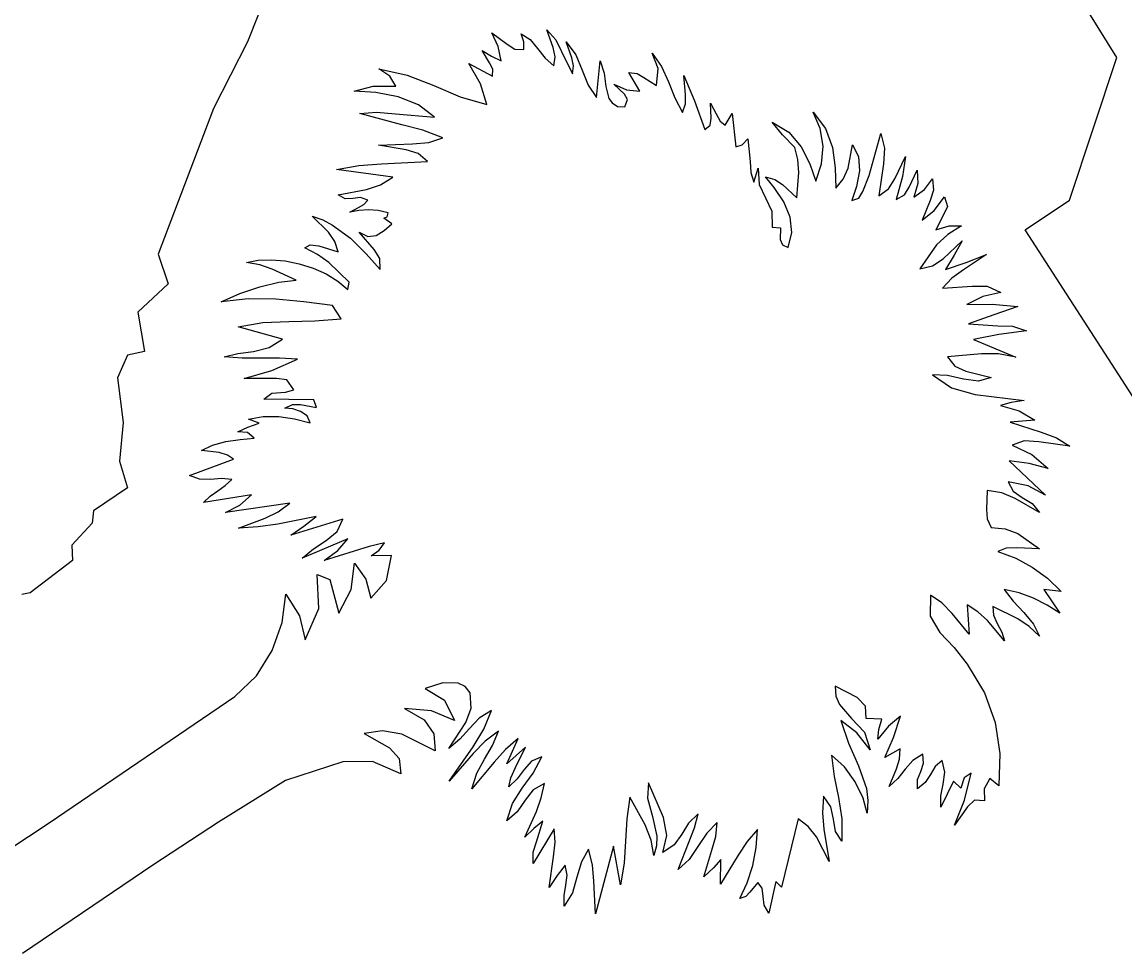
# Model space of a CAD drawing. Extents: x 1581789 to 1622364, y 1043167 to 1103486.
# Drawn here: x 1607704.284 to 1607707.082, y 1091315.868 to 1091318.222 of the extents above; entities that cross this region are included whole.
import ezdxf

# ---------------------------------------------------------------- set-up
doc = ezdxf.new("R2010")
doc.units = 0
doc.layers.add('RD_PD_PatLn2', color=7, linetype='Continuous')

msp = doc.modelspace()

# ---------------------------------------------------------------- linework, layer by layer
at = {"layer": 'RD_PD_PatLn2'}
for p, q in [((1607707.0611, 1091318.1317), (1607706.3116, 1091319.3417)), ((1607704.8839, 1091318.2414), (1607704.8557, 1091318.1715)), ((1607704.8557, 1091318.1715), (1607704.7701, 1091318.0024)), ((1607705.741, 1091318.0302), (1607705.751, 1091318.1236)), ((1607706.9411, 1091317.7698), (1607707.0611, 1091318.1317)), ((1607705.4175, 1091318.1169), (1607705.4772, 1091318.0847)), ((1607705.8513, 1091318.046), (1607705.8234, 1091318.0935)), ((1607704.7701, 1091318.0024), (1607704.6293, 1091317.6325)), ((1607706.0681, 1091317.9598), (1607706.086, 1091317.9899)), ((1607706.4329, 1091317.8325), (1607706.4624, 1091317.9387)), ((1607705.2245, 1091317.8284), (1607705.0814, 1091317.8472)), ((1607706.1921, 1091317.8018), (1607706.1699, 1091317.829)), ((1607706.829, 1091317.6945), (1607706.9411, 1091317.7698)), ((1607705.2218, 1091317.7098), (1607705.2019, 1091317.7245)), ((1607706.1868, 1091317.7015), (1607706.2081, 1091317.6997)), ((1607707.4439, 1091316.7419), (1607706.829, 1091317.6945)), ((1607704.6293, 1091317.6325), (1607704.655, 1091317.5578)), ((1607704.655, 1091317.5578), (1607704.5776, 1091317.4854)), ((1607705.1106, 1091317.5429), (1607705.1143, 1091317.5614)), ((1607704.5776, 1091317.4854), (1607704.595, 1091317.3859)), ((1607705.0937, 1091317.4689), (1607705.0712, 1091317.5023)), ((1607704.945, 1091317.4176), (1607704.8321, 1091317.4483)), ((1607704.5511, 1091317.3765), (1607704.5264, 1091317.3194)), ((1607704.595, 1091317.3859), (1607704.5511, 1091317.3765)), ((1607704.5264, 1091317.3194), (1607704.5403, 1091317.2059)), ((1607705.0244, 1091317.2634), (1607704.8971, 1091317.2647)), ((1607704.5403, 1091317.2059), (1607704.5308, 1091317.1076)), ((1607704.8852, 1091317.2041), (1607704.8581, 1091317.2144)), ((1607704.5308, 1091317.1076), (1607704.5514, 1091317.0399)), ((1607704.7087, 1091317.0716), (1607704.8203, 1091317.1124)), ((1607706.7882, 1091317.1087), (1607706.8806, 1091317.0218)), ((1607704.5514, 1091317.0399), (1607704.465, 1091316.9819)), ((1607704.465, 1091316.9819), (1607704.4619, 1091316.9501)), ((1607704.9632, 1091317.0011), (1607704.7998, 1091316.9778)), ((1607704.4619, 1091316.9501), (1607704.4102, 1091316.8949)), ((1607705.0974, 1091316.9603), (1607704.9655, 1091316.9199)), ((1607704.4102, 1091316.8949), (1607704.4123, 1091316.8558)), ((1607705.2213, 1091316.8684), (1607705.1695, 1091316.8678)), ((1607704.4123, 1091316.8558), (1607704.3044, 1091316.7738)), ((1607706.8767, 1091316.7819), (1607706.9168, 1091316.7221)), ((1607704.3044, 1091316.7738), (1607704.2831, 1091316.7691)), ((1607706.6814, 1091316.7432), (1607706.6869, 1091316.6686)), ((1607705.3515, 1091316.5451), (1607705.3067, 1091316.5311)), ((1607706.4652, 1091316.4535), (1607706.4259, 1091316.4553)), ((1607705.5616, 1091316.3823), (1607705.5136, 1091316.34)), ((1607706.6475, 1091316.2961), (1607706.6153, 1091316.2299)), ((1607706.2529, 1091316.2003), (1607706.2104, 1091316.0268)), ((1607705.6342, 1091316.1753), (1607705.5806, 1091316.0871)), ((1607705.7843, 1091316.1311), (1607705.7385, 1091315.9595)), ((1607706.0564, 1091316.0343), (1607706.057, 1091316.0969)), ((1607706.1965, 1091316.0416), (1607706.1782, 1091315.9611)), ((1607706.2104, 1091316.0268), (1607706.1965, 1091316.0416))]:
    msp.add_line(p, q, dxfattribs=at)
for points in [[(1607705.4772, 1091318.0847), (1607705.4782, 1091318.1023), (1607705.4698, 1091318.1179), (1607705.4516, 1091318.1498), (1607705.4751, 1091318.1351), (1607705.4993, 1091318.1236), (1607705.4922, 1091318.1599), (1607705.4759, 1091318.1943), (1607705.5147, 1091318.1653), (1607705.5343, 1091318.1528), (1607705.5568, 1091318.1522), (1607705.5574, 1091318.1715), (1607705.5502, 1091318.1919), (1607705.5731, 1091318.1776), (1607705.5921, 1091318.1546), (1607705.6108, 1091318.1303), (1607705.6329, 1091318.1106), (1607705.6367, 1091318.1336), (1607705.6316, 1091318.1567), (1607705.6158, 1091318.2018), (1607705.6384, 1091318.1765), (1607705.653, 1091318.1469), (1607705.6806, 1091318.0904), (1607705.6831, 1091318.1105), (1607705.6787, 1091318.1309), (1607705.6641, 1091318.1717), (1607705.6888, 1091318.1385), (1607705.7049, 1091318.0995), (1607705.72, 1091318.0615), (1607705.741, 1091318.0302)], [(1607705.751, 1091318.1236), (1607705.7608, 1091318.0916), (1607705.765, 1091318.0579), (1607705.773, 1091318.028), (1607705.7813, 1091318.0163), (1607705.7943, 1091318.0077), (1607705.8132, 1091318.0064), (1607705.8198, 1091318.0252), (1607705.8121, 1091318.0385), (1607705.7851, 1091318.0638), (1607705.8177, 1091318.0499), (1607705.8513, 1091318.046)], [(1607705.8234, 1091318.0935), (1607705.8448, 1091318.091), (1607705.8612, 1091318.0808), (1607705.8938, 1091318.0604), (1607705.8977, 1091318.1036), (1607705.8824, 1091318.1431), (1607705.9067, 1091318.1093), (1607705.9244, 1091318.0698), (1607705.9404, 1091318.0291), (1607705.9598, 1091317.9919), (1607705.9675, 1091318.014), (1607705.9674, 1091318.038), (1607705.963, 1091318.0864), (1607705.9899, 1091318.0218), (1607706.0165, 1091317.9493), (1607706.03, 1091317.9603), (1607706.0321, 1091317.9775), (1607706.0307, 1091318.0155), (1607706.0449, 1091317.9884), (1607706.0548, 1091317.9706), (1607706.0681, 1091317.9598)], [(1607705.0814, 1091317.8472), (1607705.1382, 1091317.8577), (1607705.1963, 1091317.8621), (1607705.3129, 1091317.8677), (1607705.2893, 1091317.888), (1607705.2585, 1091317.8974), (1607705.1887, 1091317.9092), (1607705.2746, 1091317.9123), (1607705.316, 1091317.9164), (1607705.3514, 1091317.9277), (1607705.3009, 1091317.9472), (1607705.2475, 1091317.9611), (1607705.1409, 1091317.9895), (1607705.1834, 1091317.9931), (1607705.2313, 1091317.9888), (1607705.3302, 1091317.9801), (1607705.2901, 1091318.0118), (1607705.2384, 1091318.032), (1607705.1818, 1091318.0427), (1607705.1266, 1091318.0466), (1607705.175, 1091318.0589), (1607705.2326, 1091318.0591), (1607705.2172, 1091318.0845), (1607705.1893, 1091318.1027), (1607705.2609, 1091318.0869), (1607705.329, 1091318.0603), (1607705.3955, 1091318.0323), (1607705.463, 1091318.0126), (1607705.4474, 1091318.0651), (1607705.4175, 1091318.1169)], [(1607706.086, 1091317.9899), (1607706.0946, 1091317.9054), (1607706.1113, 1091317.9098), (1607706.125, 1091317.9258), (1607706.1315, 1091317.8683), (1607706.1331, 1091317.8401), (1607706.1408, 1091317.8155), (1607706.1513, 1091317.8507), (1607706.1538, 1091317.8094), (1607706.1701, 1091317.7754), (1607706.1863, 1091317.7417), (1607706.1868, 1091317.7015)], [(1607706.1699, 1091317.829), (1607706.1938, 1091317.8226), (1607706.2136, 1091317.8094), (1607706.2497, 1091317.7758), (1607706.255, 1091317.8404), (1607706.2522, 1091317.8727), (1607706.2445, 1091317.9032), (1607706.2136, 1091317.9355), (1607706.1873, 1091317.9676), (1607706.2296, 1091317.9422), (1607706.261, 1091317.905), (1607706.283, 1091317.862), (1607706.2977, 1091317.8181), (1607706.3126, 1091317.8622), (1607706.3162, 1091317.9071), (1607706.3085, 1091317.9514), (1607706.2912, 1091317.9928), (1607706.3225, 1091317.9515), (1607706.3398, 1091317.9037), (1607706.3471, 1091317.8521), (1607706.3484, 1091317.7999), (1607706.3676, 1091317.8228), (1607706.3802, 1091317.8506), (1607706.3906, 1091317.9105), (1607706.4061, 1091317.8808), (1607706.4084, 1091317.8438), (1607706.401, 1091317.8047), (1607706.3892, 1091317.7691), (1607706.4072, 1091317.7751), (1607706.4169, 1091317.7917), (1607706.4329, 1091317.8325)], [(1607706.4624, 1091317.9387), (1607706.4718, 1091317.902), (1607706.4695, 1091317.8623), (1607706.4577, 1091317.7806), (1607706.4819, 1091317.7984), (1607706.4985, 1091317.824), (1607706.5255, 1091317.8806), (1607706.5181, 1091317.8299), (1607706.5017, 1091317.7719), (1607706.5224, 1091317.7834), (1607706.5349, 1091317.8026), (1607706.5549, 1091317.8458), (1607706.5564, 1091317.8118), (1607706.5463, 1091317.7778), (1607706.5739, 1091317.7971), (1607706.5938, 1091317.8237), (1607706.5965, 1091317.795), (1607706.5878, 1091317.7687), (1607706.5675, 1091317.7193), (1607706.5985, 1091317.7437), (1607706.6244, 1091317.778), (1607706.6317, 1091317.754), (1607706.6223, 1091317.734), (1607706.6022, 1091317.6945), (1607706.6365, 1091317.705), (1607706.6678, 1091317.7044), (1607706.6326, 1091317.6827), (1607706.6036, 1091317.6565), (1607706.562, 1091317.5952), (1607706.5936, 1091317.6032), (1607706.6212, 1091317.6213), (1607706.6689, 1091317.6669), (1607706.6491, 1091317.63), (1607706.6269, 1091317.5942), (1607706.6793, 1091317.6113), (1607706.7306, 1091317.6317), (1607706.6729, 1091317.5934), (1607706.6432, 1091317.5718), (1607706.6188, 1091317.5466)], [(1607705.2019, 1091317.7245), (1607705.2101, 1091317.7272), (1607705.2129, 1091317.738), (1607705.1876, 1091317.7434), (1607705.1627, 1091317.7452), (1607705.1387, 1091317.7439), (1607705.1157, 1091317.7393), (1607705.1375, 1091317.7516), (1607705.1514, 1091317.7585), (1607705.1613, 1091317.77), (1607705.1426, 1091317.7763), (1607705.1232, 1091317.7741), (1607705.1036, 1091317.7734), (1607705.0859, 1091317.7836), (1607705.1582, 1091317.7968), (1607705.1933, 1091317.8091), (1607705.2245, 1091317.8284)], [(1607706.2081, 1091317.6997), (1607706.2077, 1091317.6698), (1607706.213, 1091317.6565), (1607706.2274, 1091317.65), (1607706.2367, 1091317.6876), (1607706.2324, 1091317.7269), (1607706.2168, 1091317.7658), (1607706.1921, 1091317.8018)], [(1607705.1143, 1091317.5614), (1607705.0624, 1091317.6117), (1607705.0333, 1091317.6323), (1607705.0015, 1091317.6487), (1607705.0148, 1091317.6564), (1607705.0371, 1091317.6537), (1607705.0863, 1091317.6389), (1607705.0772, 1091317.665), (1607705.0613, 1091317.6888), (1607705.0197, 1091317.7292), (1607705.0469, 1091317.7197), (1607705.072, 1091317.7068), (1607705.1173, 1091317.6734), (1607705.1567, 1091317.634), (1607705.1928, 1091317.594), (1607705.192, 1091317.622), (1607705.1773, 1091317.645), (1607705.1393, 1091317.6886), (1607705.1609, 1091317.6774), (1607705.1823, 1091317.6801), (1607705.2028, 1091317.6926), (1607705.2218, 1091317.7098)], [(1607705.0712, 1091317.5023), (1607704.9991, 1091317.5122), (1607704.9278, 1091317.5185), (1607704.858, 1091317.5191), (1607704.7892, 1091317.5122), (1607704.8367, 1091317.5329), (1607704.8869, 1091317.5497), (1607704.9356, 1091317.5615), (1607704.9795, 1091317.5672), (1607704.9188, 1091317.5948), (1607704.8869, 1091317.6059), (1607704.8534, 1091317.6115), (1607704.8832, 1091317.6174), (1607704.9161, 1091317.6186), (1607704.9515, 1091317.6155), (1607704.9871, 1091317.6085), (1607705.0224, 1091317.5977), (1607705.0556, 1091317.583), (1607705.0853, 1091317.5644), (1607705.1106, 1091317.5429)], [(1607706.6188, 1091317.5466), (1607706.6949, 1091317.5516), (1607706.7328, 1091317.5513), (1607706.7672, 1091317.5354), (1607706.7213, 1091317.5255), (1607706.6806, 1091317.5054), (1607706.7453, 1091317.5059), (1607706.8107, 1091317.5004), (1607706.7491, 1091317.4791), (1607706.6853, 1091317.4564), (1607706.7597, 1091317.4509), (1607706.7969, 1091317.4498), (1607706.8324, 1091317.4383), (1607706.7624, 1091317.4294), (1607706.6979, 1091317.4167), (1607706.8049, 1091317.3716), (1607706.7613, 1091317.3797), (1607706.7178, 1091317.3798), (1607706.6315, 1091317.3721), (1607706.6502, 1091317.3485), (1607706.6787, 1091317.3359), (1607706.7428, 1091317.3199), (1607706.7107, 1091317.3109), (1607706.6724, 1091317.316), (1607706.6318, 1091317.3249), (1607706.5935, 1091317.3265), (1607706.6421, 1091317.2941), (1607706.7017, 1091317.2771), (1607706.8264, 1091317.2612), (1607706.7937, 1091317.2566), (1607706.7663, 1091317.249), (1607706.8137, 1091317.2358), (1607706.8538, 1091317.2114), (1607706.7905, 1091317.207), (1607706.8694, 1091317.1809), (1607706.9085, 1091317.167), (1607706.942, 1091317.1457), (1607706.8638, 1091317.157), (1607706.8264, 1091317.1589), (1607706.7957, 1091317.1483), (1607706.8456, 1091317.1243), (1607706.8876, 1091317.0892), (1607706.8395, 1091317.1022), (1607706.7882, 1091317.1087)], [(1607704.8321, 1091317.4483), (1607704.895, 1091317.4592), (1607704.9605, 1091317.4622), (1607705.027, 1091317.4635), (1607705.0937, 1091317.4689)], [(1607704.8971, 1091317.2647), (1607704.9179, 1091317.2803), (1607704.9522, 1091317.2824), (1607704.9739, 1091317.2885), (1607704.9561, 1091317.3143), (1607704.9297, 1091317.3178), (1607704.9024, 1091317.3172), (1607704.8472, 1091317.3175), (1607704.9175, 1091317.3378), (1607704.9832, 1091317.3666), (1607704.9371, 1091317.369), (1607704.8899, 1091317.3687), (1607704.8426, 1091317.3686), (1607704.7965, 1091317.3722), (1607704.8317, 1091317.3806), (1607704.8713, 1091317.3863), (1607704.9107, 1091317.3963), (1607704.945, 1091317.4176)], [(1607704.8581, 1091317.2144), (1607704.8958, 1091317.2212), (1607704.9353, 1091317.2209), (1607704.9755, 1091317.2149), (1607705.0153, 1091317.2051), (1607705.007, 1091317.2224), (1607704.9908, 1091317.234), (1607704.9707, 1091317.2406), (1607704.9505, 1091317.2419), (1607704.9699, 1091317.2513), (1607704.9908, 1091317.2513), (1607705.0314, 1091317.244), (1607705.0244, 1091317.2634)], [(1607704.8203, 1091317.1124), (1607704.8051, 1091317.123), (1607704.784, 1091317.1293), (1607704.7389, 1091317.1344), (1607704.7673, 1091317.1482), (1607704.801, 1091317.1572), (1607704.837, 1091317.1629), (1607704.8728, 1091317.1657), (1607704.856, 1091317.1805), (1607704.8316, 1091317.1822), (1607704.857, 1091317.194), (1607704.8852, 1091317.2041)], [(1607704.7998, 1091316.9778), (1607704.8364, 1091316.9963), (1607704.8662, 1091317.0224), (1607704.7445, 1091317.0033), (1607704.761, 1091317.0188), (1607704.7805, 1091317.0323), (1607704.7995, 1091317.0458), (1607704.816, 1091317.0613), (1607704.7897, 1091317.0634), (1607704.762, 1091317.0616), (1607704.7343, 1091317.0623), (1607704.7087, 1091317.0716)], [(1607706.8806, 1091317.0218), (1607706.8367, 1091317.0454), (1607706.7858, 1091317.0549), (1607706.7984, 1091317.0313), (1607706.821, 1091317.0155), (1607706.8463, 1091317), (1607706.8657, 1091316.9777), (1607706.804, 1091317.0134), (1607706.7698, 1091317.0273), (1607706.7322, 1091317.033), (1607706.7309, 1091316.9848), (1607706.7328, 1091316.9616), (1607706.7429, 1091316.9394), (1607706.7785, 1091316.936), (1607706.8105, 1091316.9242), (1607706.8655, 1091316.8852), (1607706.8075, 1091316.888), (1607706.7804, 1091316.8871), (1607706.7594, 1091316.8782), (1607706.8049, 1091316.8618), (1607706.8471, 1091316.8391), (1607706.8857, 1091316.8109), (1607706.9201, 1091316.777), (1607706.8767, 1091316.7819)], [(1607704.9655, 1091316.9199), (1607704.9992, 1091316.9426), (1607705.03, 1091316.9673), (1607704.9328, 1091316.9482), (1607704.8829, 1091316.9412), (1607704.8327, 1091316.9377), (1607704.9009, 1091316.9629), (1607704.9335, 1091316.9796), (1607704.9632, 1091317.0011)], [(1607705.1695, 1091316.8678), (1607705.1901, 1091316.882), (1607705.2036, 1091316.9007), (1607705.1648, 1091316.8915), (1607705.1269, 1091316.8798), (1607705.0504, 1091316.8561), (1607705.0849, 1091316.8813), (1607705.1102, 1091316.9107), (1607704.9948, 1091316.8613), (1607705.0231, 1091316.8856), (1607705.0556, 1091316.9065), (1607705.0831, 1091316.9295), (1607705.0974, 1091316.9603)], [(1607703.8776, 1091315.8767), (1607704.353, 1091316.1906), (1607704.8234, 1091316.5107), (1607704.8785, 1091316.5633), (1607704.9189, 1091316.6274), (1607704.944, 1091316.6984), (1607704.9529, 1091316.7706), (1607704.9879, 1091316.7154), (1607705.0024, 1091316.6549), (1607705.0366, 1091316.7344), (1607705.0325, 1091316.82), (1607705.0649, 1091316.8077), (1607705.088, 1091316.7224), (1607705.1187, 1091316.7819), (1607705.1272, 1091316.8494), (1607705.1564, 1091316.8084), (1607705.1688, 1091316.7605), (1607705.2082, 1091316.8047), (1607705.2213, 1091316.8684)], [(1607706.9168, 1091316.7221), (1607706.8845, 1091316.7426), (1607706.8498, 1091316.7603), (1607706.8135, 1091316.7737), (1607706.7756, 1091316.7823), (1607706.7981, 1091316.7525), (1607706.8255, 1091316.7235), (1607706.8505, 1091316.6941), (1607706.8654, 1091316.6635), (1607706.8392, 1091316.6881), (1607706.81, 1091316.7078), (1607706.7466, 1091316.7388), (1607706.7488, 1091316.717), (1607706.7583, 1091316.6957), (1607706.7695, 1091316.6742), (1607706.7767, 1091316.6522), (1607706.7332, 1091316.7037), (1607706.7088, 1091316.7258), (1607706.6814, 1091316.7432)], [(1607706.6869, 1091316.6686), (1607706.6438, 1091316.7216), (1607706.6175, 1091316.7481), (1607706.5884, 1091316.7675), (1607706.5877, 1091316.7148), (1607706.6124, 1091316.6732), (1607706.6486, 1091316.6349), (1607706.6818, 1091316.5925), (1607706.7255, 1091316.5203), (1607706.7527, 1091316.445), (1607706.7649, 1091316.3665), (1607706.7619, 1091316.2842), (1607706.7392, 1091316.3031), (1607706.725, 1091316.2763), (1607706.7255, 1091316.2457), (1607706.7002, 1091316.248), (1607706.6823, 1091316.2311), (1607706.6496, 1091316.1847), (1607706.675, 1091316.2479), (1607706.6923, 1091316.3161), (1607706.6741, 1091316.3043), (1607706.6658, 1091316.2779), (1607706.6475, 1091316.2961)], [(1607705.3067, 1091316.5311), (1607705.3554, 1091316.5016), (1607705.3811, 1091316.4502), (1607705.3224, 1091316.4742), (1607705.2546, 1091316.4801), (1607705.3042, 1091316.4512), (1607705.3285, 1091316.4161), (1607705.3323, 1091316.3733), (1607705.2478, 1091316.4149), (1607705.1988, 1091316.4234), (1607705.1519, 1091316.4172), (1607705.2165, 1091316.3803), (1607705.2411, 1091316.3531), (1607705.2449, 1091316.3146), (1607705.1729, 1091316.3458), (1607705.0981, 1091316.3449), (1607704.9525, 1091316.2974), (1607704.7828, 1091316.192), (1607704.6154, 1091316.0832), (1607704.2849, 1091315.859)], [(1607705.5136, 1091316.34), (1607705.543, 1091316.4039), (1607705.5107, 1091316.3762), (1607705.4817, 1091316.3439), (1607705.4253, 1091316.2767), (1607705.4379, 1091316.3165), (1607705.4569, 1091316.3522), (1607705.4772, 1091316.3866), (1607705.4924, 1091316.4225), (1607705.4589, 1091316.3976), (1607705.4281, 1091316.3658), (1607705.3679, 1091316.2964), (1607705.4286, 1091316.3829), (1607705.4552, 1091316.4277), (1607705.4751, 1091316.4752), (1607705.4441, 1091316.4556), (1607705.4189, 1091316.4298), (1607705.3946, 1091316.4026), (1607705.367, 1091316.3785), (1607705.4098, 1091316.4446), (1607705.4232, 1091316.4808), (1607705.4212, 1091316.5197), (1607705.4086, 1091316.5361), (1607705.3907, 1091316.5442), (1607705.3515, 1091316.5451)], [(1607706.4259, 1091316.4553), (1607706.4241, 1091316.4866), (1607706.4031, 1091316.5083), (1607706.3468, 1091316.5371), (1607706.3486, 1091316.5118), (1607706.3579, 1091316.4908), (1607706.3886, 1091316.4552), (1607706.4211, 1091316.4199), (1607706.4355, 1091316.3751), (1607706.4021, 1091316.4189), (1607706.3612, 1091316.45), (1607706.3808, 1091316.3921), (1607706.4065, 1091316.3351), (1607706.4261, 1091316.2772), (1607706.43, 1091316.2469), (1607706.4281, 1091316.2151), (1607706.4178, 1091316.2532), (1607706.398, 1091316.294), (1607706.3707, 1091316.3323), (1607706.3378, 1091316.3616), (1607706.3442, 1091316.3077), (1607706.3556, 1091316.2543), (1607706.3642, 1091316.2003), (1607706.3636, 1091316.1437), (1607706.3481, 1091316.1686), (1607706.3424, 1091316.1998), (1607706.3359, 1091316.2311), (1607706.3173, 1091316.2576), (1607706.3144, 1091316.2159), (1607706.3185, 1091316.1744), (1607706.3316, 1091316.0921), (1607706.2998, 1091316.1551), (1607706.278, 1091316.1814), (1607706.2529, 1091316.2003)], [(1607706.6153, 1091316.2299), (1607706.6149, 1091316.2586), (1607706.621, 1091316.2884), (1607706.6249, 1091316.3191), (1607706.6182, 1091316.3487), (1607706.6008, 1091316.3334), (1607706.5884, 1091316.313), (1607706.5749, 1091316.2924), (1607706.5558, 1091316.2767), (1607706.5562, 1091316.2999), (1607706.5639, 1091316.3207), (1607706.5712, 1091316.3416), (1607706.5692, 1091316.3644), (1607706.5437, 1091316.3485), (1607706.5243, 1091316.3266), (1607706.5059, 1091316.3031), (1607706.4836, 1091316.2825), (1607706.5021, 1091316.3274), (1607706.5098, 1091316.3518), (1607706.5118, 1091316.3781), (1607706.4726, 1091316.3558), (1607706.4949, 1091316.4069), (1607706.5127, 1091316.461), (1607706.482, 1091316.4356), (1607706.4553, 1091316.4024), (1607706.458, 1091316.4271), (1607706.4652, 1091316.4535)], [(1607705.5806, 1091316.0871), (1607705.5804, 1091316.1155), (1607705.5889, 1091316.1424), (1607705.6051, 1091316.1942), (1607705.5826, 1091316.1763), (1607705.5599, 1091316.1539), (1607705.5894, 1091316.2194), (1607705.6011, 1091316.2534), (1607705.6097, 1091316.2897), (1607705.5804, 1091316.274), (1607705.5601, 1091316.2475), (1607705.5404, 1091316.2183), (1607705.514, 1091316.1954), (1607705.5285, 1091316.2396), (1607705.5531, 1091316.2782), (1607705.5803, 1091316.3161), (1607705.6023, 1091316.3574), (1607705.5769, 1091316.3463), (1607705.5579, 1091316.3256), (1607705.5402, 1091316.3017), (1607705.5186, 1091316.2812), (1607705.524, 1091316.3048), (1607705.5363, 1091316.3308), (1607705.5616, 1091316.3823)], [(1607706.057, 1091316.0969), (1607706.0385, 1091316.076), (1607706.0134, 1091316.0536), (1607706.0341, 1091316.1209), (1607706.044, 1091316.1552), (1607706.0477, 1091316.1915), (1607706.0209, 1091316.1638), (1607705.9986, 1091316.13), (1607705.9761, 1091316.0972), (1607705.9486, 1091316.0723), (1607705.9769, 1091316.1427), (1607705.99, 1091316.1776), (1607705.9991, 1091316.213), (1607705.9752, 1091316.1894), (1607705.9578, 1091316.1616), (1607705.9383, 1091316.1349), (1607705.9099, 1091316.115), (1607705.9202, 1091316.1584), (1607705.9112, 1091316.2034), (1607705.8736, 1091316.2918), (1607705.871, 1091316.2527), (1607705.8832, 1091316.2063), (1607705.8944, 1091316.1568), (1607705.8938, 1091316.1319), (1607705.8868, 1091316.1076), (1607705.8799, 1091316.1467), (1607705.8646, 1091316.185), (1607705.8256, 1091316.2556), (1607705.8181, 1091316.2004), (1607705.8153, 1091316.1442), (1607705.8119, 1091316.0882), (1607705.8022, 1091316.0327), (1607705.7843, 1091316.1311)], [(1607705.7385, 1091315.9595), (1607705.7347, 1091316.0424), (1607705.7312, 1091316.0834), (1607705.7213, 1091316.1233), (1607705.703, 1091316.0914), (1607705.6919, 1091316.0522), (1607705.6802, 1091316.0123), (1607705.6593, 1091315.9789), (1607705.659, 1091316.0056), (1607705.6639, 1091316.0318), (1607705.6668, 1091316.0574), (1607705.6615, 1091316.0832), (1607705.6412, 1091316.0567), (1607705.6217, 1091316.0259), (1607705.6324, 1091316.1038), (1607705.6362, 1091316.1413), (1607705.6342, 1091316.1753)], [(1607706.1782, 1091315.9611), (1607706.1668, 1091315.9811), (1607706.1645, 1091316.0037), (1607706.1621, 1091316.0246), (1607706.1503, 1091316.0387), (1607706.1304, 1091316.0145), (1607706.1204, 1091316.003), (1607706.1051, 1091315.9983), (1607706.1233, 1091316.0382), (1607706.1376, 1091316.082), (1607706.1469, 1091316.128), (1607706.1501, 1091316.1735), (1607706.1238, 1091316.1433), (1607706.1005, 1091316.108), (1607706.0564, 1091316.0343)]]:
    msp.add_lwpolyline(points, dxfattribs=at)

doc.saveas('drawing.dxf')
